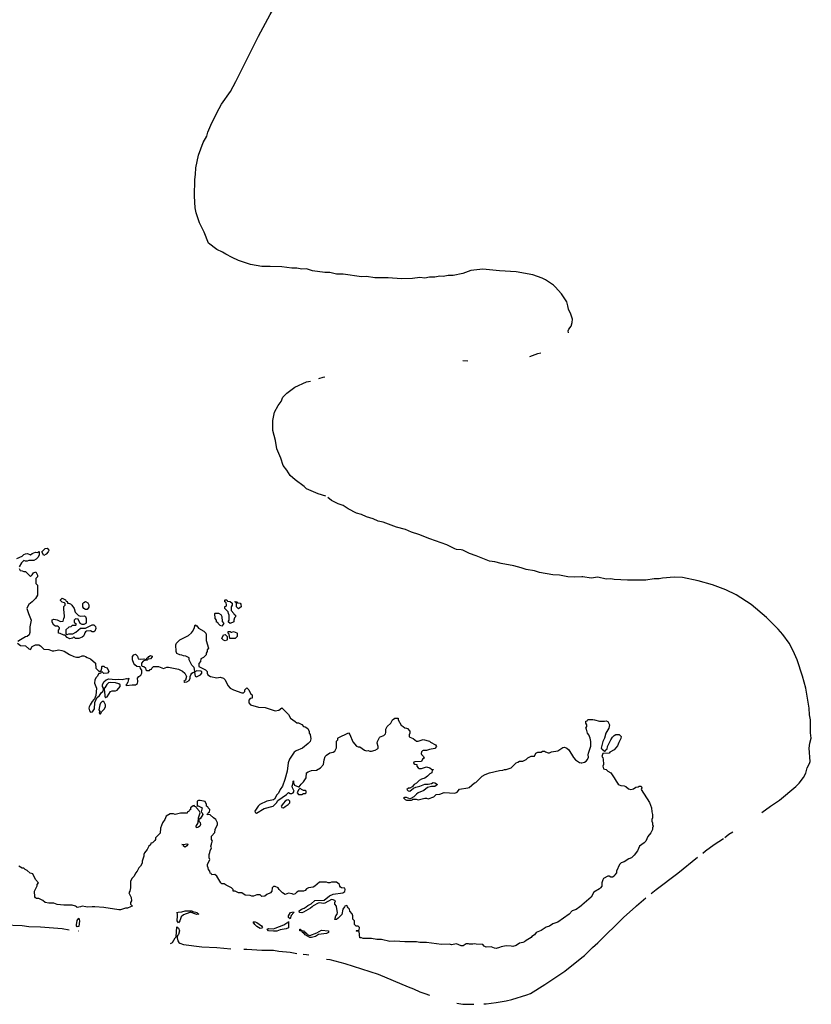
# Model space of a CAD drawing. Header units: inches. Extents: x 2293880 to 2522759, y 823965 to 1006879.
# Tile 300 of 325: x 2513239 to 2522759, y 858827 to 870672. Entities that reach past the tile are written whole.
import ezdxf

# ---------------------------------------------------------------- set-up
doc = ezdxf.new("R2010")
doc.units = ezdxf.units.IN
doc.header["$MEASUREMENT"] = 0
for name, color, linetype in [('C5815', 7, 'Continuous'), ('C5816', 7, 'Continuous'), ('C5817', 7, 'Continuous'), ('C5825', 7, 'Continuous'), ('C5826', 7, 'Continuous')]:
    doc.layers.add(name, color=color, linetype=linetype)

msp = doc.modelspace()

# ---------------------------------------------------------------- linework, layer by layer
at = {"layer": 'C5815', "color": 5, "elevation": 20}
for points in [[(2513971, 860000), (2513970, 859999), (2513930, 859993), (2513922, 860000)], [(2514111, 860000), (2514050, 859997), (2514036, 860000)], [(2514571, 860000), (2514535, 859985), (2514510, 859982), (2514450, 859965), (2514430, 859965), (2514250, 859993), (2514143, 860000)], [(2516755, 860000), (2516737, 859983), (2516650, 859934), (2516630, 859928), (2516602, 859930), (2516599, 859950), (2516626, 859970), (2516658, 859982), (2516684, 860000)], [(2517145, 860000), (2517127, 859973), (2517111, 859909), (2517070, 859862), (2517050, 859849), (2517030, 859846), (2517042, 859890), (2517055, 859910), (2517061, 859930), (2517049, 860000)], [(2519976, 860000), (2519930, 859969), (2519882, 859950), (2519845, 859910), (2519710, 859815), (2519650, 859794), (2519610, 859769), (2519570, 859755), (2519510, 859715), (2519451, 859689), (2519430, 859662), (2519399, 859641), (2519390, 859629), (2519330, 859595), (2519310, 859579), (2519290, 859569), (2519250, 859564), (2519210, 859535), (2519170, 859522), (2519148, 859528), (2519090, 859529), (2519030, 859519), (2519010, 859509), (2518970, 859499), (2518950, 859502), (2518910, 859518), (2518850, 859515), (2518825, 859525), (2518807, 859547), (2518730, 859549), (2518710, 859555), (2518690, 859549), (2518650, 859549), (2518635, 859555), (2518610, 859555), (2518574, 859530), (2518550, 859529), (2518490, 859555), (2518430, 859542), (2518409, 859549), (2518310, 859545), (2518132, 859572), (2518050, 859569), (2518010, 859579), (2517870, 859577), (2517750, 859587), (2517690, 859584), (2517590, 859606), (2517535, 859605), (2517470, 859619), (2517370, 859618), (2517350, 859626), (2517330, 859626), (2517322, 859702), (2517290, 859706), (2517286, 859710), (2517290, 859714), (2517322, 859718), (2517326, 859750), (2517310, 859766), (2517287, 859767), (2517267, 859787), (2517266, 859830), (2517246, 859850), (2517246, 859890), (2517236, 859916), (2517210, 859946), (2517206, 859970), (2517190, 859986), (2517183, 860000)], [(2513050, 859784), (2513270, 859777), (2513350, 859764), (2513490, 859758), (2513750, 859740), (2513832, 859723)], [(2513947, 859712), (2513950, 859712), (2513952, 859711)], [(2515053, 859559), (2515075, 859570), (2515110, 859626), (2515122, 859638), (2515130, 859761), (2515150, 859745), (2515161, 859710), (2515150, 859666), (2515141, 859659), (2515134, 859646), (2515134, 859626), (2515142, 859590), (2515152, 859572), (2515163, 859563), (2515210, 859547), (2515430, 859519), (2515610, 859510), (2515777, 859496)], [(2515935, 859490), (2515970, 859490), (2516150, 859479), (2516290, 859477), (2516354, 859466), (2516493, 859453), (2516571, 859438)], [(2516646, 859429), (2516690, 859428), (2516715, 859421)], [(2516930, 859372), (2516970, 859367), (2517150, 859320), (2517549, 859190), (2517910, 859037), (2517975, 859015), (2518050, 858979), (2518110, 858959), (2518166, 858937)], [(2518820, 858831), (2518847, 858833), (2518970, 858849), (2519091, 858869), (2519156, 858884), (2519339, 858941), (2519381, 858959), (2519556, 859064), (2519794, 859226), (2520000, 859392)], [(2518494, 858841), (2518570, 858829), (2518702, 858827)]]:
    msp.add_lwpolyline(points, dxfattribs=at)
for points in [[(2515370, 859906), (2515290, 859935), (2515286, 859930), (2515210, 859905), (2515182, 859878), (2515163, 859830), (2515150, 859809), (2515132, 859830), (2515137, 859890), (2515136, 859916), (2515130, 859931), (2515144, 859936), (2515190, 859938), (2515230, 859950), (2515310, 859951), (2515323, 859943), (2515373, 859930), (2515379, 859919), (2515395, 859910)], [(2516490, 859855), (2516473, 859873), (2516470, 859891), (2516497, 859930), (2516510, 859937), (2516530, 859938), (2516535, 859930), (2516505, 859895)], [(2513930, 859758), (2513923, 859770), (2513923, 859783), (2513930, 859835), (2513950, 859865), (2513957, 859830), (2513950, 859764)], [(2516130, 859741), (2516090, 859762), (2516066, 859786), (2516046, 859814), (2516050, 859819), (2516070, 859820), (2516090, 859810), (2516146, 859770), (2516159, 859750), (2516150, 859742)], [(2516290, 859705), (2516230, 859710), (2516213, 859730), (2516230, 859738), (2516290, 859736), (2516310, 859742), (2516415, 859785), (2516450, 859808), (2516467, 859813), (2516470, 859822), (2516471, 859749), (2516443, 859737), (2516370, 859722), (2516330, 859708)], [(2516730, 859656), (2516814, 859686), (2516870, 859719), (2516954, 859710), (2516951, 859690), (2516930, 859679), (2516834, 859666), (2516797, 859643), (2516750, 859630), (2516728, 859630), (2516670, 859663), (2516658, 859678), (2516641, 859690), (2516639, 859699), (2516627, 859707), (2516606, 859710), (2516606, 859730), (2516612, 859730), (2516618, 859718), (2516650, 859711), (2516659, 859699), (2516670, 859695), (2516682, 859682), (2516701, 859670), (2516703, 859663)]]:
    msp.add_lwpolyline(points, close=True, dxfattribs=at)
at = {"layer": 'C5816', "color": 5, "elevation": 20}
for points in [[(2519838, 866904), (2519835, 866930), (2519842, 866950), (2519873, 866987), (2519884, 867030), (2519887, 867070), (2519869, 867130), (2519839, 867190), (2519832, 867230), (2519817, 867277), (2519795, 867315), (2519754, 867374), (2519679, 867459), (2519658, 867478), (2519561, 867541), (2519522, 867562), (2519410, 867601), (2519210, 867639), (2519011, 867649), (2518810, 867671), (2518665, 867655), (2518570, 867618), (2518450, 867594), (2518390, 867595), (2518330, 867584), (2518290, 867587), (2518230, 867576), (2518166, 867574), (2518110, 867563), (2518050, 867569), (2517962, 867558), (2517830, 867555), (2517670, 867568), (2517510, 867568), (2517410, 867584), (2517350, 867577), (2517130, 867609), (2517050, 867610), (2516970, 867629), (2516909, 867630), (2516761, 867650), (2516690, 867673), (2516630, 867671), (2516570, 867682), (2516510, 867682), (2516390, 867697), (2516250, 867704), (2516150, 867702), (2516014, 867726), (2515870, 867774), (2515794, 867810), (2515717, 867850), (2515677, 867877), (2515609, 867909), (2515510, 867983), (2515456, 868116), (2515401, 868230), (2515363, 868350), (2515351, 868410), (2515340, 868550), (2515345, 868750), (2515355, 868810), (2515358, 868890), (2515390, 869043), (2515447, 869193), (2515489, 869270), (2515501, 869319), (2515548, 869430), (2515583, 869490), (2515610, 869552), (2515666, 869654), (2515773, 869807), (2515840, 869930), (2515875, 870000)], [(2518569, 866571), (2518628, 866568), (2518630, 866568)], [(2519375, 866622), (2519470, 866655), (2519507, 866663)], [(2516837, 866355), (2516890, 866373), (2516907, 866377)], [(2516919, 864938), (2516830, 864969), (2516690, 865028), (2516658, 865058), (2516550, 865136), (2516490, 865190), (2516453, 865253), (2516408, 865310), (2516379, 865399), (2516331, 865510), (2516316, 865610), (2516283, 865730), (2516284, 865850), (2516305, 865950), (2516349, 866031), (2516382, 866079), (2516405, 866130), (2516450, 866180), (2516548, 866252), (2516690, 866315), (2516737, 866322)], [(2520000, 863969), (2519910, 863964), (2519830, 863971), (2519730, 863991), (2519650, 863992), (2519490, 864022), (2519430, 864043), (2519330, 864058), (2519270, 864079), (2519180, 864100), (2519029, 864129), (2518951, 864151), (2518890, 864160), (2518730, 864224), (2518650, 864249), (2518570, 864289), (2518550, 864295), (2518490, 864300), (2518470, 864307), (2518375, 864355), (2518170, 864425), (2518040, 864480), (2517950, 864508), (2517878, 864537), (2517770, 864567), (2517610, 864628), (2517550, 864640), (2517490, 864669), (2517410, 864690), (2517350, 864718), (2517290, 864736), (2517188, 864788), (2517130, 864826), (2517068, 864848), (2516989, 864889), (2516943, 864925)], [(2513206, 864190), (2513270, 864218), (2513290, 864238), (2513310, 864246), (2513331, 864251), (2513370, 864234), (2513390, 864252), (2513430, 864265), (2513458, 864262), (2513470, 864274), (2513474, 864270), (2513474, 864230), (2513457, 864203), (2513437, 864183), (2513410, 864166), (2513350, 864166), (2513330, 864158), (2513310, 864158), (2513290, 864168), (2513262, 864138), (2513232, 864090)], [(2513232, 864070), (2513245, 864045), (2513270, 864042), (2513290, 864032), (2513310, 864032), (2513370, 863974), (2513390, 863994), (2513403, 864017), (2513432, 864030), (2513451, 863990), (2513451, 863969), (2513434, 863950), (2513434, 863890), (2513452, 863870), (2513451, 863751), (2513430, 863709), (2513390, 863669), (2513350, 863638), (2513331, 863610), (2513325, 863590), (2513343, 863530), (2513377, 863450), (2513359, 863370), (2513359, 863301), (2513351, 863270), (2513330, 863253), (2513310, 863249), (2513248, 863212), (2513218, 863190)], [(2513212, 863170), (2513250, 863145), (2513310, 863138), (2513350, 863102), (2513370, 863094), (2513390, 863132), (2513430, 863152), (2513468, 863152), (2513490, 863138), (2513530, 863098), (2513590, 863096), (2513630, 863081), (2513650, 863079), (2513710, 863091), (2513744, 863084), (2513775, 863075), (2513837, 863037), (2513890, 863011), (2513922, 863002), (2513955, 863005), (2513990, 863018), (2514010, 863018), (2514030, 863011), (2514050, 862998), (2514090, 862982), (2514152, 862930), (2514154, 862870), (2514190, 862834), (2514210, 862834), (2514218, 862842), (2514226, 862870), (2514226, 862890), (2514230, 862894), (2514250, 862894), (2514264, 862884), (2514290, 862874), (2514312, 862830), (2514294, 862810), (2514250, 862808), (2514230, 862826), (2514218, 862822), (2514210, 862806), (2514190, 862806), (2514172, 862770), (2514160, 862760), (2514142, 862730), (2514138, 862690), (2514162, 862630), (2514156, 862544), (2514140, 862500), (2514130, 862495), (2514110, 862468), (2514085, 862430), (2514075, 862405), (2514071, 862390), (2514078, 862358), (2514090, 862342), (2514113, 862347), (2514137, 862383), (2514143, 862457), (2514167, 862513), (2514199, 862541), (2514223, 862577), (2514238, 862590), (2514248, 862610), (2514248, 862630), (2514235, 862650), (2514235, 862670), (2514250, 862705), (2514278, 862730), (2514310, 862741), (2514390, 862736), (2514430, 862739), (2514470, 862734), (2514525, 862745), (2514536, 862744), (2514550, 862752), (2514539, 862701), (2514525, 862675), (2514514, 862670), (2514522, 862662), (2514590, 862671), (2514630, 862671), (2514654, 862686), (2514659, 862710), (2514655, 862750), (2514670, 862772), (2514695, 862785), (2514708, 862810), (2514707, 862847), (2514690, 862866), (2514686, 862886), (2514648, 862890), (2514622, 862910), (2514610, 862928), (2514595, 862970), (2514595, 863010), (2514610, 863031), (2514630, 863038), (2514635, 863035), (2514655, 863015), (2514665, 862985), (2514690, 862978), (2514730, 862982), (2514750, 862974), (2514762, 862978), (2514766, 862990), (2514782, 862998), (2514790, 863012), (2514810, 863022), (2514830, 863014), (2514830, 863008), (2514810, 862982), (2514782, 862978), (2514770, 862968), (2514750, 862968), (2514725, 862955), (2514702, 862930), (2514702, 862902), (2514713, 862893), (2514732, 862892), (2514753, 862873), (2514754, 862850), (2514764, 862844), (2514798, 862842), (2514807, 862853), (2514822, 862858), (2514826, 862870), (2514850, 862892), (2514910, 862891), (2514970, 862865), (2515010, 862882), (2515030, 862882), (2515150, 862858), (2515195, 862835), (2515225, 862810), (2515245, 862770), (2515232, 862728), (2515214, 862710), (2515224, 862704), (2515250, 862705), (2515277, 862723), (2515289, 862750), (2515288, 862770), (2515295, 862790), (2515310, 862812), (2515330, 862822), (2515340, 862820), (2515350, 862774), (2515365, 862765), (2515415, 862790), (2515429, 862810), (2515428, 862828), (2515416, 862836), (2515370, 862838), (2515342, 862822), (2515346, 862834), (2515339, 862879), (2515310, 862908), (2515278, 862970), (2515275, 862995), (2515236, 863016), (2515210, 863018), (2515190, 863028), (2515166, 863030), (2515129, 863049), (2515122, 863070), (2515118, 863150), (2515126, 863170), (2515166, 863210), (2515270, 863262), (2515305, 863295), (2515318, 863310), (2515338, 863350), (2515350, 863392), (2515370, 863382), (2515391, 863351), (2515455, 863315), (2515476, 863290), (2515481, 863270), (2515482, 863202), (2515511, 863110), (2515492, 863090), (2515492, 863070), (2515482, 863050), (2515482, 863030), (2515450, 862998), (2515418, 862982), (2515414, 862950), (2515393, 862927), (2515392, 862890), (2515474, 862850), (2515494, 862830), (2515494, 862810), (2515502, 862790), (2515534, 862770), (2515610, 862756), (2515650, 862761), (2515691, 862750), (2515711, 862730), (2515741, 862661), (2515771, 862631), (2515810, 862611), (2515910, 862574), (2515930, 862574), (2515946, 862590), (2515946, 862610), (2515970, 862634), (2515994, 862610), (2516018, 862558), (2516034, 862550), (2516034, 862510), (2516010, 862506), (2515993, 862487), (2515993, 862453), (2516014, 862430), (2516110, 862403), (2516190, 862399), (2516310, 862356), (2516354, 862366), (2516390, 862394), (2516470, 862314), (2516494, 862270), (2516551, 862231), (2516570, 862212), (2516592, 862212), (2516630, 862192), (2516651, 862171), (2516670, 862165), (2516704, 862144), (2516722, 862110), (2516722, 862090), (2516731, 862071), (2516739, 862019), (2516734, 861990), (2516710, 861964), (2516638, 861910), (2516563, 861877), (2516541, 861859), (2516485, 861775), (2516468, 861732), (2516455, 861630), (2516427, 861533), (2516398, 861450), (2516371, 861410), (2516350, 861366), (2516330, 861346), (2516304, 861296), (2516292, 861288), (2516210, 861269), (2516125, 861230), (2516105, 861210), (2516065, 861150), (2516070, 861134), (2516085, 861125), (2516178, 861182), (2516288, 861210), (2516328, 861250), (2516343, 861277), (2516448, 861350), (2516470, 861374), (2516490, 861362), (2516510, 861362), (2516526, 861370), (2516538, 861390), (2516518, 861430), (2516515, 861450), (2516526, 861490), (2516526, 861510), (2516530, 861514), (2516532, 861490), (2516545, 861465), (2516590, 861442), (2516598, 861442), (2516623, 861477), (2516650, 861502), (2516684, 861550), (2516690, 861612), (2516710, 861625), (2516750, 861638), (2516810, 861645), (2516858, 861670), (2516893, 861710), (2516899, 861770), (2516914, 861810), (2516930, 861826), (2516970, 861851), (2517010, 861862), (2517030, 861874), (2517048, 861912), (2517049, 861991), (2517066, 862010), (2517066, 862030), (2517070, 862034), (2517192, 862092), (2517210, 862074), (2517244, 861984), (2517290, 861931), (2517310, 861925), (2517330, 861925), (2517386, 861886), (2517410, 861878), (2517430, 861882), (2517450, 861874), (2517470, 861874), (2517515, 861885), (2517540, 861900), (2517548, 861910), (2517548, 861930), (2517538, 861970), (2517542, 861990), (2517565, 862035), (2517575, 862045), (2517618, 862062), (2517638, 862082), (2517643, 862097), (2517644, 862136), (2517658, 862170), (2517702, 862210), (2517722, 862250), (2517750, 862271), (2517791, 862271), (2517792, 862250), (2517825, 862185), (2517851, 862171), (2517870, 862152), (2517891, 862151), (2517904, 862144), (2517930, 862114), (2517932, 862090), (2517922, 862070), (2517922, 862050), (2517930, 862042), (2517970, 862025), (2518010, 861991), (2518030, 861991), (2518090, 862011), (2518168, 861992), (2518181, 861981), (2518238, 861950), (2518251, 861930), (2518230, 861904), (2518166, 861894), (2518130, 861882), (2518090, 861882), (2518082, 861878), (2518070, 861866), (2518066, 861846), (2518072, 861832), (2518094, 861810), (2518102, 861790), (2518085, 861775), (2518070, 861748), (2517990, 861746), (2517978, 861742), (2517974, 861730), (2517990, 861714), (2518013, 861713), (2518014, 861690), (2518032, 861672), (2518045, 861665), (2518070, 861665), (2518130, 861682), (2518172, 861672), (2518190, 861654), (2518213, 861653), (2518213, 861647), (2518198, 861642), (2518194, 861610), (2518170, 861598), (2518142, 861570), (2518110, 861548), (2518070, 861535), (2518042, 861518), (2518011, 861489), (2517982, 861470), (2517958, 861442), (2517932, 861428), (2517913, 861427), (2517894, 861410), (2517910, 861394), (2517930, 861392), (2517974, 861426), (2518001, 861439), (2518050, 861451), (2518110, 861476), (2518150, 861476), (2518190, 861485), (2518210, 861494), (2518232, 861490), (2518262, 861470), (2518230, 861449), (2518210, 861446), (2518190, 861449), (2518144, 861436), (2518100, 861400), (2518032, 861370), (2518010, 861355), (2517978, 861322), (2517954, 861310), (2517954, 861306), (2517930, 861298), (2517890, 861314), (2517865, 861315), (2517854, 861310), (2517874, 861290), (2517890, 861282), (2517950, 861282), (2517966, 861290), (2517966, 861294), (2518007, 861293), (2518030, 861285), (2518110, 861305), (2518130, 861305), (2518150, 861298), (2518218, 861322), (2518249, 861351), (2518290, 861356), (2518345, 861375), (2518473, 861367), (2518499, 861381), (2518530, 861416), (2518630, 861431), (2518643, 861437), (2518710, 861491), (2518724, 861496), (2518802, 861570), (2518838, 861590), (2518890, 861611), (2519010, 861639), (2519050, 861642), (2519070, 861651), (2519090, 861651), (2519149, 861671), (2519210, 861731), (2519230, 861742), (2519250, 861751), (2519290, 861752), (2519329, 861771), (2519350, 861791), (2519390, 861812), (2519430, 861814), (2519448, 861850), (2519470, 861862), (2519510, 861862), (2519528, 861872), (2519550, 861874), (2519564, 861864), (2519593, 861853), (2519610, 861852), (2519636, 861864), (2519710, 861875), (2519770, 861915), (2519790, 861921), (2519818, 861910), (2519841, 861890), (2519898, 861798), (2519922, 861770), (2519970, 861738), (2519990, 861731), (2520000, 861733)], [(2516684, 860000), (2516706, 860014), (2516746, 860034), (2516790, 860074), (2516899, 860081), (2516966, 860134), (2517007, 860153), (2517126, 860170), (2517150, 860185), (2517153, 860210), (2517150, 860226), (2517110, 860228), (2517096, 860236), (2517088, 860250), (2517086, 860270), (2517063, 860283), (2517050, 860298), (2516990, 860298), (2516970, 860288), (2516950, 860288), (2516930, 860298), (2516844, 860296), (2516790, 860248), (2516770, 860238), (2516713, 860227), (2516690, 860218), (2516670, 860198), (2516651, 860189), (2516593, 860187), (2516570, 860178), (2516550, 860158), (2516530, 860149), (2516516, 860156), (2516470, 860166), (2516430, 860148), (2516398, 860170), (2516358, 860210), (2516346, 860230), (2516310, 860246), (2516290, 860246), (2516274, 860230), (2516272, 860190), (2516254, 860170), (2516210, 860148), (2516187, 860127), (2516150, 860126), (2516130, 860146), (2516090, 860146), (2516052, 860128), (2516030, 860128), (2516010, 860138), (2515950, 860142), (2515910, 860168), (2515870, 860168), (2515830, 860188), (2515810, 860188), (2515806, 860190), (2515806, 860210), (2515786, 860230), (2515720, 860260), (2515696, 860276), (2515670, 860278), (2515658, 860290), (2515610, 860368), (2515587, 860387), (2515550, 860386), (2515542, 860402), (2515530, 860406), (2515526, 860430), (2515508, 860448), (2515507, 860467), (2515498, 860490), (2515498, 860510), (2515526, 860570), (2515518, 860590), (2515518, 860630), (2515527, 860653), (2515528, 860672), (2515546, 860710), (2515538, 860730), (2515547, 860753), (2515548, 860772), (2515558, 860790), (2515546, 860810), (2515546, 860850), (2515587, 860893), (2515588, 860932), (2515618, 860990), (2515618, 861010), (2515598, 861050), (2515568, 861070), (2515530, 861106), (2515488, 861110), (2515502, 861118), (2515510, 861134), (2515522, 861138), (2515526, 861170), (2515506, 861190), (2515502, 861202), (2515486, 861210), (2515486, 861230), (2515470, 861266), (2515410, 861278), (2515390, 861278), (2515374, 861270), (2515374, 861214), (2515386, 861214), (2515434, 861190), (2515422, 861142), (2515434, 861130), (2515442, 861110), (2515410, 861058), (2515402, 861058), (2515394, 861050), (2515394, 861030), (2515410, 861014), (2515415, 860990), (2515406, 860970), (2515390, 860957), (2515366, 860950), (2515361, 860970), (2515386, 861010), (2515389, 861070), (2515408, 861130), (2515396, 861156), (2515366, 861190), (2515362, 861202), (2515347, 861207), (2515338, 861218), (2515324, 861216), (2515294, 861190), (2515293, 861167), (2515278, 861162), (2515274, 861146), (2515258, 861142), (2515252, 861128), (2515173, 861127), (2515110, 861109), (2515090, 861118), (2515050, 861118), (2515002, 861090), (2514985, 861050), (2514958, 861010), (2514933, 860947), (2514930, 860886), (2514874, 860830), (2514872, 860810), (2514864, 860796), (2514834, 860770), (2514814, 860766), (2514810, 860746), (2514792, 860728), (2514770, 860688), (2514738, 860650), (2514731, 860630), (2514731, 860609), (2514711, 860550), (2514710, 860526), (2514691, 860489), (2514672, 860470), (2514652, 860428), (2514630, 860406), (2514614, 860370), (2514590, 860346), (2514572, 860310), (2514571, 860230), (2514562, 860190), (2514552, 860170), (2514578, 860110), (2514582, 860070), (2514572, 860050), (2514573, 860033), (2514591, 860011), (2514590, 860008), (2514571, 860000)], [(2513922, 860000), (2513910, 860009), (2513870, 860019), (2513770, 860019), (2513690, 860029), (2513650, 860042), (2513590, 860042), (2513546, 860050), (2513516, 860076), (2513470, 860098), (2513440, 860100), (2513430, 860106), (2513420, 860120), (2513418, 860190), (2513447, 860253), (2513448, 860270), (2513466, 860290), (2513429, 860329), (2513395, 860395), (2513365, 860405), (2513330, 860438), (2513306, 860450), (2513290, 860466), (2513270, 860466), (2513229, 860489)], [(2517049, 860000), (2517047, 860007), (2517028, 860030), (2517028, 860050), (2517038, 860070), (2517010, 860083), (2516990, 860086), (2516910, 860043), (2516890, 860039), (2516850, 860047), (2516830, 860042), (2516768, 860012), (2516755, 860000)], [(2514036, 860000), (2513990, 860009), (2513971, 860000)], [(2514143, 860000), (2514130, 860001), (2514111, 860000)], [(2517183, 860000), (2517178, 860010), (2517170, 860014), (2517150, 860008), (2517145, 860000)], [(2520000, 860018), (2519991, 860010), (2519976, 860000)]]:
    msp.add_lwpolyline(points, dxfattribs=at)
for points in [[(2513530, 864228), (2513506, 864270), (2513546, 864310), (2513570, 864314), (2513584, 864304), (2513590, 864286), (2513582, 864270), (2513557, 864243)], [(2513814, 863654), (2513826, 863654), (2513850, 863645), (2513865, 863630), (2513892, 863590), (2513906, 863546), (2513945, 863505), (2513970, 863498), (2514020, 863500), (2514032, 863492), (2514038, 863470), (2514040, 863420), (2514033, 863407), (2514010, 863398), (2513990, 863398), (2513967, 863407), (2513942, 863462), (2513910, 863466), (2513894, 863450), (2513894, 863430), (2513898, 863418), (2513914, 863410), (2513914, 863390), (2513910, 863386), (2513870, 863386), (2513854, 863370), (2513830, 863366), (2513794, 863330), (2513794, 863290), (2513798, 863278), (2513810, 863274), (2513830, 863282), (2513876, 863284), (2513915, 863305), (2513970, 863354), (2514030, 863354), (2514110, 863392), (2514132, 863392), (2514150, 863374), (2514156, 863350), (2514144, 863316), (2514130, 863308), (2514110, 863308), (2514090, 863318), (2514044, 863316), (2514030, 863308), (2514023, 863297), (2514016, 863270), (2514006, 863254), (2513990, 863242), (2513950, 863228), (2513910, 863228), (2513890, 863246), (2513874, 863230), (2513843, 863223), (2513810, 863238), (2513787, 863267), (2513770, 863268), (2513727, 863287), (2513706, 863290), (2513707, 863327), (2513716, 863344), (2513716, 863356), (2513706, 863370), (2513695, 863375), (2513670, 863375), (2513650, 863389), (2513630, 863426), (2513628, 863452), (2513650, 863462), (2513691, 863451), (2513730, 863434), (2513762, 863438), (2513768, 863470), (2513778, 863490), (2513775, 863550), (2513769, 863570), (2513769, 863611), (2513786, 863630), (2513786, 863650), (2513778, 863658), (2513750, 863666), (2513730, 863686), (2513730, 863694), (2513748, 863712), (2513790, 863694), (2513798, 863678), (2513810, 863674)], [(2514030, 863578), (2514010, 863588), (2513998, 863610), (2513998, 863650), (2514010, 863662), (2514029, 863671), (2514057, 863657), (2514071, 863631), (2514070, 863606), (2514050, 863578)], [(2515770, 863408), (2515746, 863430), (2515758, 863450), (2515758, 863510), (2515748, 863530), (2515747, 863547), (2515706, 863590), (2515707, 863613), (2515722, 863618), (2515726, 863630), (2515722, 863662), (2515706, 863670), (2515706, 863690), (2515710, 863694), (2515730, 863694), (2515738, 863678), (2515770, 863674), (2515793, 863653), (2515794, 863630), (2515782, 863610), (2515784, 863564), (2515814, 863530), (2515818, 863518), (2515834, 863510), (2515834, 863490), (2515824, 863476), (2515814, 863450), (2515814, 863430)], [(2515870, 863586), (2515848, 863610), (2515847, 863647), (2515842, 863662), (2515827, 863667), (2515830, 863674), (2515854, 863670), (2515858, 863658), (2515892, 863652), (2515900, 863640), (2515902, 863610)], [(2515670, 863378), (2515650, 863386), (2515627, 863407), (2515622, 863422), (2515606, 863426), (2515606, 863450), (2515588, 863470), (2515586, 863530), (2515590, 863534), (2515630, 863534), (2515658, 863518), (2515671, 863491), (2515673, 863433), (2515694, 863410)], [(2515710, 863198), (2515690, 863208), (2515670, 863228), (2515690, 863272), (2515710, 863274), (2515733, 863253), (2515734, 863210), (2515730, 863206)], [(2515830, 863226), (2515767, 863227), (2515758, 863278), (2515746, 863290), (2515746, 863310), (2515770, 863312), (2515782, 863302), (2515790, 863302), (2515810, 863312), (2515850, 863294), (2515854, 863290), (2515854, 863250)], [(2514330, 862699), (2514307, 862693), (2514285, 862675), (2514264, 862636), (2514254, 862630), (2514254, 862606), (2514258, 862598), (2514262, 862530), (2514270, 862514), (2514278, 862522), (2514290, 862525), (2514330, 862591), (2514350, 862598), (2514390, 862598), (2514410, 862605), (2514448, 862650), (2514448, 862670), (2514430, 862682), (2514390, 862695)], [(2514230, 862469), (2514211, 862450), (2514201, 862430), (2514192, 862370), (2514202, 862350), (2514194, 862330), (2514202, 862322), (2514210, 862322), (2514226, 862350), (2514257, 862383), (2514269, 862410), (2514269, 862430), (2514250, 862468)], [(2516610, 861426), (2516590, 861406), (2516574, 861370), (2516593, 861353), (2516630, 861352), (2516650, 861362), (2516670, 861362), (2516686, 861370), (2516686, 861390), (2516670, 861398), (2516650, 861398), (2516626, 861410)], [(2516470, 861288), (2516450, 861282), (2516432, 861270), (2516410, 861248), (2516385, 861210), (2516393, 861193), (2516410, 861192), (2516430, 861205), (2516468, 861230), (2516488, 861250), (2516488, 861270)], [(2515230, 860719), (2515209, 860730), (2515207, 860747), (2515188, 860750), (2515230, 860752), (2515250, 860759), (2515256, 860756), (2515259, 860750), (2515250, 860735)]]:
    msp.add_lwpolyline(points, close=True, dxfattribs=at)
at = {"layer": 'C5817', "color": 5, "elevation": 20}
msp.add_lwpolyline([(2515875, 870000), (2516110, 870473), (2516250, 870733), (2516323, 870857), (2516349, 870930), (2516387, 871013), (2516452, 871108), (2516489, 871210), (2516512, 871310), (2516527, 871353), (2516567, 871533), (2516593, 871790), (2516586, 871870), (2516593, 871930), (2516583, 871990), (2516577, 872090), (2516516, 872315), (2516415, 872575), (2516355, 872675), (2516280, 872780), (2516235, 872835), (2516175, 872895), (2516084, 872964), (2516066, 872975)], dxfattribs=at)
at = {"layer": 'C5825', "color": 5, "elevation": 20}
msp.add_lwpolyline([(2520000, 859392), (2520030, 859416), (2520128, 859512), (2520193, 859567), (2520506, 859874), (2520645, 860000)], dxfattribs=at)
at = {"layer": 'C5826', "color": 5, "elevation": 20}
for points in [[(2522166, 861133), (2522268, 861212), (2522376, 861284), (2522573, 861447), (2522613, 861487), (2522664, 861556), (2522692, 861608), (2522711, 861670), (2522737, 861723), (2522745, 861750), (2522734, 861910), (2522742, 861970), (2522759, 862030), (2522748, 862092), (2522748, 862248), (2522738, 862310), (2522734, 862390), (2522694, 862630), (2522654, 862774), (2522588, 862970), (2522540, 863080), (2522493, 863173), (2522416, 863276), (2522359, 863339), (2522219, 863479), (2522036, 863636), (2521854, 863754), (2521732, 863812), (2521572, 863872), (2521400, 863920), (2521210, 863960), (2521110, 863967), (2520970, 863955), (2520930, 863946), (2520870, 863946), (2520770, 863930), (2520550, 863930), (2520390, 863938), (2520350, 863944), (2520290, 863940), (2520190, 863965), (2520110, 863953), (2520010, 863969), (2520000, 863969)], [(2520000, 861733), (2520030, 861741), (2520050, 861751), (2520069, 861771), (2520078, 861802), (2520075, 861830), (2520079, 861850), (2520109, 861931), (2520109, 861990), (2520098, 862030), (2520082, 862070), (2520069, 862090), (2520056, 862136), (2520048, 862150), (2520058, 862170), (2520058, 862190), (2520048, 862210), (2520048, 862232), (2520062, 862238), (2520070, 862252), (2520130, 862252), (2520151, 862251), (2520212, 862232), (2520270, 862232), (2520290, 862238), (2520310, 862231), (2520331, 862190), (2520323, 862150), (2520287, 862090), (2520271, 862029), (2520251, 861989), (2520232, 861910), (2520240, 861900), (2520270, 861874), (2520282, 861878), (2520286, 861890), (2520302, 861898), (2520308, 861930), (2520349, 862010), (2520370, 862042), (2520390, 862062), (2520410, 862071), (2520450, 862071), (2520474, 862050), (2520470, 862026), (2520443, 861977), (2520430, 861938), (2520390, 861889), (2520338, 861862), (2520330, 861848), (2520250, 861846), (2520238, 861810), (2520251, 861791), (2520255, 861775), (2520258, 861710), (2520252, 861690), (2520258, 861658), (2520290, 861652), (2520312, 861632), (2520350, 861612), (2520390, 861552), (2520411, 861510), (2520436, 861476), (2520450, 861466), (2520470, 861459), (2520510, 861456), (2520530, 861446), (2520560, 861420), (2520590, 861411), (2520620, 861420), (2520650, 861438), (2520676, 861444), (2520690, 861451), (2520714, 861450), (2520722, 861430), (2520712, 861410), (2520815, 861255), (2520838, 861190), (2520842, 861142), (2520851, 861109), (2520851, 861071), (2520842, 861050), (2520842, 861030), (2520851, 861010), (2520851, 860990), (2520858, 860970), (2520851, 860950), (2520851, 860929), (2520831, 860889), (2520794, 860846), (2520767, 860790), (2520750, 860770), (2520691, 860730), (2520668, 860672), (2520630, 860622), (2520598, 860590), (2520563, 860577), (2520510, 860542), (2520471, 860529), (2520451, 860509), (2520418, 860430), (2520418, 860410), (2520396, 860384), (2520390, 860369), (2520370, 860358), (2520350, 860358), (2520330, 860368), (2520310, 860368), (2520260, 860340), (2520250, 860326), (2520238, 860290), (2520238, 860250), (2520225, 860230), (2520210, 860215), (2520145, 860175), (2520110, 860115), (2520000, 860018)], [(2521720, 860833), (2521768, 860872), (2521817, 860902)], [(2521453, 860646), (2521487, 860673), (2521590, 860750), (2521702, 860821)], [(2520835, 860161), (2520893, 860210), (2521154, 860406), (2521391, 860597)], [(2520645, 860000), (2520656, 860010), (2520769, 860106)]]:
    msp.add_lwpolyline(points, dxfattribs=at)

doc.saveas('drawing.dxf')
